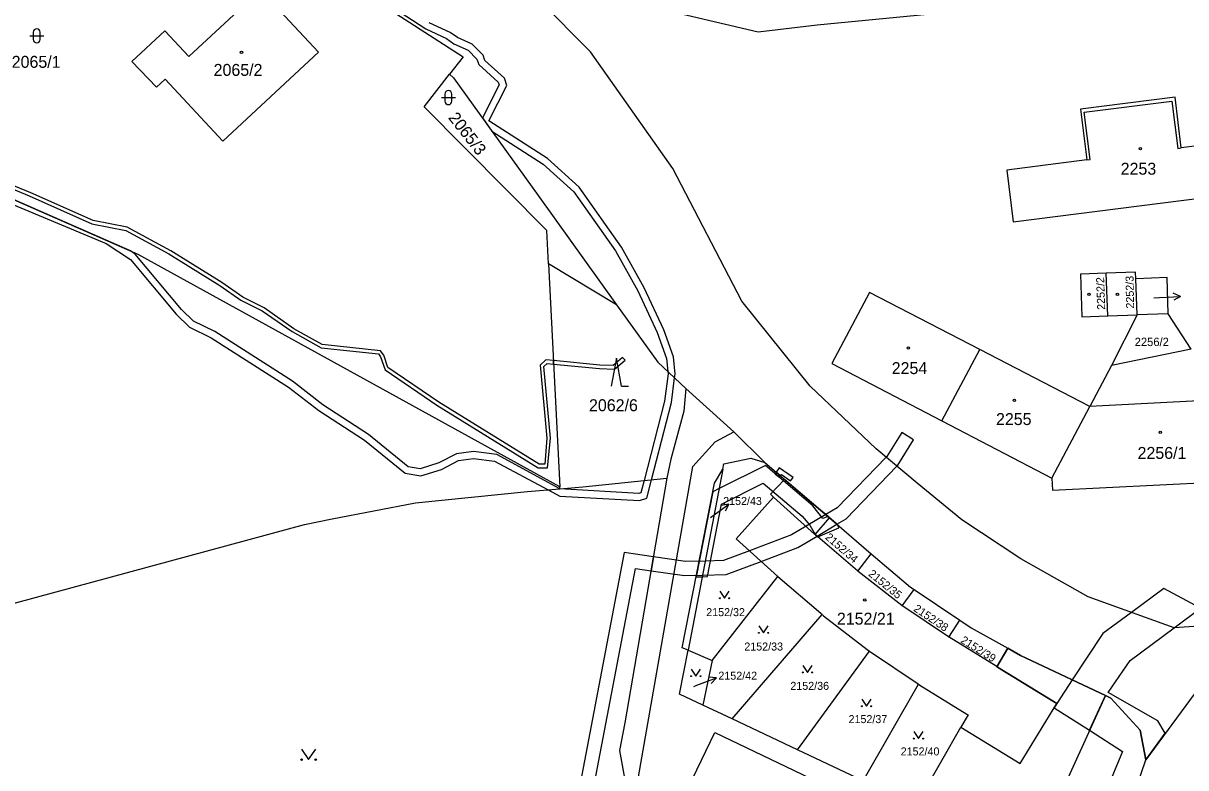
# Model space of a CAD drawing. Extents: x -869103 to -863415, y -1015889 to -1012477.
# Drawn here: x -866069.9 to -865904.5, y -1014619.9 to -1014514 of the extents above; entities that cross this region are included whole.
import ezdxf

# ---------------------------------------------------------------- set-up
doc = ezdxf.new("R2010")
doc.units = 0
for name, color, linetype in [('Hranice parcel', 7, 'Continuous'), ('Parcelní čísla', 7, 'Continuous'), ('Pop  PČ popisy', 7, 'Continuous'), ('Vnitřní kresba', 7, 'Continuous'), ('Věcná břemena k části', 7, 'Continuous'), ('Značky budov', 7, 'Continuous'), ('Značky kultur', 7, 'Continuous')]:
    doc.layers.add(name, color=color, linetype=linetype)

msp = doc.modelspace()

# ---------------------------------------------------------------- linework, layer by layer
at = {"layer": 'Hranice parcel'}
for p, q in [((-866009.24, -1014521.21), (-866008.71, -1014521.73)), ((-865985.49, -1014554.03), (-865995.19, -1014548.22)), ((-865995.19, -1014548.22), (-865993.55, -1014579.96)), ((-865915.61, -1014555.62), (-865915.81, -1014549.54)), ((-865911.42, -1014555.47), (-865911.61, -1014550.34)), ((-865915.61, -1014555.62), (-865911.42, -1014555.47)), ((-865911.42, -1014555.47), (-865915.05, -1014562.66)), ((-865906.99, -1014555.3), (-865911.42, -1014555.47)), ((-865903.73, -1014560.36), (-865906.99, -1014555.3)), ((-865939.2, -1014570.54), (-865933.82, -1014560.39)), ((-865918.16, -1014568.49), (-865933.82, -1014560.39)), ((-865903.73, -1014560.36), (-865915.05, -1014562.66)), ((-865915.05, -1014562.66), (-865918.16, -1014568.49)), ((-865923.55, -1014578.7), (-865918.16, -1014568.49)), ((-865939.2, -1014570.54), (-865923.55, -1014578.7)), ((-865970.36, -1014577.45), (-865975.31, -1014603.21)), ((-865993.54, -1014580.23), (-865993.55, -1014579.96)), ((-865957.24, -1014586.72), (-865955.17, -1014584.37)), ((-865955.17, -1014584.37), (-865949.24, -1014589.49)), ((-865951.17, -1014591.96), (-865949.24, -1014589.49)), ((-865971.9, -1014604.64), (-865962.52, -1014592.7)), ((-865891.37, -1014593.18), (-865910.17, -1014618.78)), ((-865944.84, -1014596.88), (-865943.15, -1014594.55)), ((-865943.15, -1014594.55), (-865936.66, -1014598.91)), ((-865969.04, -1014612.98), (-865956.23, -1014598.1)), ((-865938.21, -1014601.32), (-865936.66, -1014598.91)), ((-865975.31, -1014603.21), (-865971.9, -1014604.64)), ((-865959.75, -1014617.38), (-865949.52, -1014603.31)), ((-865931.4, -1014605.56), (-865929.83, -1014602.92)), ((-865971.9, -1014604.64), (-865973.19, -1014611.01)), ((-865950.4, -1014621.8), (-865942.53, -1014608.03)), ((-865969.04, -1014612.98), (-865973.19, -1014611.01)), ((-865959.75, -1014617.38), (-865969.04, -1014612.98)), ((-865943.64, -1014626.62), (-865936.51, -1014614.15)), ((-865950.4, -1014621.8), (-865959.75, -1014617.38))]:
    msp.add_line(p, q, dxfattribs=at)
for points in [[(-866080.89, -1014473.57), (-866042.3, -1014496.15), (-866007.33, -1014518.77), (-866009.24, -1014521.21)], [(-866003.7, -1014503.36), (-865990.41, -1014508.39), (-865980.11, -1014511.72), (-865965.36, -1014515.17), (-865956.96, -1014514.21), (-865887.75, -1014507.48), (-865827.89, -1014501.63), (-865778.98, -1014499.49)], [(-865942.73, -1014579.44), (-865948.55, -1014574.52), (-865957.92, -1014565.61), (-865967.68, -1014553.52), (-865977.47, -1014534.63), (-865989.2, -1014518.05), (-866003.7, -1014503.36)], [(-866049.75, -1014515.04), (-866046.34, -1014518.71), (-866036.15, -1014509.22), (-866027.88, -1014518.09), (-866041.49, -1014530.77), (-866049.72, -1014521.93), (-866050.93, -1014523.06), (-866054.45, -1014519.41), (-866049.75, -1014515.04)], [(-865995.19, -1014548.22), (-865995.4, -1014543.48), (-866012.84, -1014525.86), (-866009.24, -1014521.21)], [(-866008.71, -1014521.73), (-865996.62, -1014538.48), (-865985.49, -1014554.03)], [(-865993.55, -1014579.96), (-866053.54, -1014546.87), (-866104.98, -1014524.3)], [(-865929.07, -1014542.25), (-865892.83, -1014537.62), (-865893.71, -1014530.27), (-865905.15, -1014531.71), (-865906.02, -1014524.49), (-865919.46, -1014526.19), (-865918.57, -1014533.4), (-865929.97, -1014534.89), (-865929.07, -1014542.25)], [(-865915.81, -1014549.54), (-865919.49, -1014549.68), (-865919.3, -1014555.76), (-865915.61, -1014555.62)], [(-865911.61, -1014550.34), (-865911.65, -1014549.38), (-865915.81, -1014549.54)], [(-865906.99, -1014555.3), (-865907.16, -1014550.17), (-865911.61, -1014550.34)], [(-865933.82, -1014560.39), (-865949.49, -1014552.28), (-865954.84, -1014562.38), (-865939.2, -1014570.54)], [(-865985.49, -1014554.03), (-865979.63, -1014562.21), (-865975.61, -1014565.96)], [(-865975.61, -1014565.96), (-865975.91, -1014569.19), (-865977.79, -1014576.02), (-865978.32, -1014578.7)], [(-865964.41, -1014576.47), (-865968.79, -1014572.12), (-865975.61, -1014565.96)], [(-865975.31, -1014603.21), (-865976.14, -1014602.86), (-865971.57, -1014579.41), (-865970.36, -1014577.45)], [(-865970.36, -1014577.45), (-865970.21, -1014576.67), (-865966.39, -1014575.85), (-865964.41, -1014576.47)], [(-865964.41, -1014576.47), (-865956.46, -1014583.26), (-865955.17, -1014584.37)], [(-865923.55, -1014578.7), (-865923.45, -1014580.43), (-865892.94, -1014578.88), (-865892.87, -1014577.14)], [(-865978.32, -1014578.7), (-865984.29, -1014613.51), (-865985.09, -1014617.46), (-865983.37, -1014626.9), (-865983.85, -1014628.84), (-865988.09, -1014640.53), (-865991.16, -1014645.52), (-865994.24, -1014649.59), (-865996.92, -1014652.49), (-866001.64, -1014656.31), (-866006.03, -1014658.64)], [(-865993.54, -1014580.23), (-865990.31, -1014579.96), (-865978.32, -1014578.7)], [(-866090.45, -1014601.7), (-866029.87, -1014585.29), (-866025.95, -1014584.52), (-866014.11, -1014582.2), (-865998.14, -1014580.62), (-865993.54, -1014580.23)], [(-865927.97, -1014590.17), (-865936.37, -1014584.63), (-865942.73, -1014579.44)], [(-865957.24, -1014586.72), (-865957.31, -1014586.66), (-865963.14, -1014581.4), (-865968.48, -1014587.33), (-865962.52, -1014592.7)], [(-865951.17, -1014591.96), (-865951.21, -1014591.9), (-865957.17, -1014586.77), (-865957.24, -1014586.72)], [(-865949.24, -1014589.49), (-865943.66, -1014594.2), (-865943.15, -1014594.55)], [(-865901.22, -1014599.66), (-865906.16, -1014600), (-865918.39, -1014595.58), (-865927.97, -1014590.17)], [(-865944.84, -1014596.88), (-865944.91, -1014596.82), (-865951.12, -1014592.01), (-865951.17, -1014591.96)], [(-865962.52, -1014592.7), (-865956.44, -1014597.92), (-865956.23, -1014598.1)], [(-865938.21, -1014601.32), (-865938.27, -1014601.28), (-865944.77, -1014596.93), (-865944.84, -1014596.88)], [(-865956.23, -1014598.1), (-865956.03, -1014598.28), (-865949.81, -1014603.11), (-865949.52, -1014603.31)], [(-865936.66, -1014598.91), (-865935.05, -1014600), (-865929.83, -1014602.92)], [(-865931.4, -1014605.56), (-865931.48, -1014605.49), (-865938.15, -1014601.36), (-865938.21, -1014601.32)], [(-865973.19, -1014611.01), (-865976.51, -1014609.44), (-865975.31, -1014603.21)], [(-865949.52, -1014603.31), (-865949.23, -1014603.51), (-865942.72, -1014607.9), (-865942.53, -1014608.03)], [(-865929.83, -1014602.92), (-865928.01, -1014603.94), (-865915.94, -1014609.63)], [(-865936.51, -1014614.15), (-865928.04, -1014619.32), (-865922.86, -1014610.76), (-865931.31, -1014605.63), (-865931.4, -1014605.56)], [(-865942.53, -1014608.03), (-865942.33, -1014608.16), (-865935.65, -1014612.29), (-865935.47, -1014612.4), (-865936.51, -1014614.15)], [(-865915.94, -1014609.63), (-865927.28, -1014634.66), (-865943.64, -1014626.62)], [(-865915.94, -1014609.63), (-865915.15, -1014610), (-865911, -1014614.58), (-865910.17, -1014618.78)], [(-865984.74, -1014669.12), (-865976.62, -1014652.24), (-865982.64, -1014649.28), (-865982.25, -1014648.46), (-865986.67, -1014646.33), (-865982.21, -1014637.09), (-865980.84, -1014637.75), (-865978.63, -1014633.17), (-865979.39, -1014631.37), (-865978.67, -1014629.88), (-865976.8, -1014629.35), (-865974.62, -1014624.8), (-865975.96, -1014624.15), (-865971.51, -1014614.91), (-865959.15, -1014620.86), (-865953.82, -1014623.44), (-865969.02, -1014654.87), (-865973.84, -1014652.53), (-865982.49, -1014670.28)], [(-865949.63, -1014698.3), (-865946.65, -1014693.38), (-865925.29, -1014647.47), (-865911.51, -1014622.68), (-865910.17, -1014618.78)]]:
    msp.add_lwpolyline(points, dxfattribs=at)
at = {"layer": 'Pop  PČ popisy'}
for p, q in [((-865905.24, -1014552.84), (-865906.27, -1014552.4)), ((-865909.03, -1014553.04), (-865908.24, -1014553)), ((-865908.24, -1014553), (-865905.24, -1014552.84)), ((-865905.24, -1014552.84), (-865906.22, -1014553.4)), ((-865971.93, -1014584.18), (-865969.5, -1014582.42)), ((-865969.5, -1014582.42), (-865970.61, -1014582.6)), ((-865969.5, -1014582.42), (-865970.02, -1014583.41)), ((-865972.12, -1014584.31), (-865971.93, -1014584.18)), ((-865974.09, -1014608.19), (-865971.29, -1014607.11)), ((-865971.29, -1014607.11), (-865972.4, -1014607.01)), ((-865971.29, -1014607.11), (-865972.04, -1014607.94)), ((-865974.5, -1014608.35), (-865974.09, -1014608.19))]:
    msp.add_line(p, q, dxfattribs=at)
at = {"layer": 'Vnitřní kresba'}
for p, q in [((-865918.94, -1014526.64), (-865906.48, -1014525.06)), ((-865906.48, -1014525.06), (-865905.63, -1014531.77)), ((-865918.09, -1014533.34), (-865918.94, -1014526.64)), ((-865905.63, -1014531.77), (-865905.15, -1014531.71)), ((-865918.57, -1014533.4), (-865918.09, -1014533.34)), ((-865899.06, -1014567.53), (-865918.16, -1014568.49))]:
    msp.add_line(p, q, dxfattribs=at)
at = {"layer": 'Věcná břemena k části'}
for points in [[(-866051.2, -1014489.68), (-866012.61, -1014514.78), (-866009.68, -1014516.14), (-866008.64, -1014516.88), (-866006.62, -1014517.8), (-866005.36, -1014519.07), (-866005.1, -1014519.84), (-866002.32, -1014522.36), (-866002.2, -1014522.73), (-866004.58, -1014527.45), (-866003.22, -1014529.34), (-865995.93, -1014534), (-865991.58, -1014537.98), (-865985.64, -1014546.37), (-865982.44, -1014552.06), (-865979.69, -1014557.97), (-865978.38, -1014561.66), (-865978.19, -1014563.55), (-865978.16, -1014563.88), (-865978.65, -1014567.75), (-865981.57, -1014579.04), (-865982.02, -1014580.79), (-865982.33, -1014580.89), (-865993.54, -1014580.23), (-866002.53, -1014575.35), (-866005.86, -1014574.9), (-866008.27, -1014575.24), (-866010.8, -1014576.54), (-866013.41, -1014577.36), (-866015.15, -1014577.08), (-866020.77, -1014572.48), (-866027.29, -1014568.28), (-866031.61, -1014564.92), (-866042.65, -1014557.85), (-866045.68, -1014556.38), (-866047.4, -1014554.71), (-866053.97, -1014546.84), (-866054.67, -1014546.37), (-866076.75, -1014536.69)], [(-865995.24, -1014580.37), (-865993.58, -1014581.26), (-865982.21, -1014581.89), (-865981.2, -1014581.57), (-865980.52, -1014578.93), (-865977.67, -1014567.93), (-865977.23, -1014564.45), (-865977.16, -1014563.9), (-865977.4, -1014561.44), (-865978.77, -1014557.59), (-865981.54, -1014551.6), (-865984.8, -1014545.83), (-865990.82, -1014537.32), (-865995.31, -1014533.2), (-866003.67, -1014527.86), (-866001.12, -1014522.81), (-866001.44, -1014521.8), (-866004.24, -1014519.28), (-866004.48, -1014518.53), (-866006.04, -1014516.96), (-866008.14, -1014516), (-866009.18, -1014515.28), (-866012.13, -1014513.9)], [(-866076.53, -1014535.47), (-866069.05, -1014538.54), (-866060.13, -1014542.52), (-866055.32, -1014543.48), (-866049.18, -1014546.78), (-866041.92, -1014551.27), (-866038.94, -1014553.37), (-866035.91, -1014554.91), (-866031.65, -1014557.86), (-866027.53, -1014560.17), (-866019.38, -1014561.03), (-866019.06, -1014561.45), (-866018.43, -1014563.27), (-866011.07, -1014568.3), (-865996.66, -1014577.22), (-865995.31, -1014577.26), (-865994.9, -1014573.03), (-865995.86, -1014562.82), (-865995.37, -1014562.38), (-865994.45, -1014562.47), (-865994.48, -1014561.96), (-865995.55, -1014561.86), (-865996.38, -1014562.62), (-865995.4, -1014573.03), (-865995.71, -1014576.74), (-865996.52, -1014576.72), (-866010.79, -1014567.88), (-866018.01, -1014562.95), (-866018.62, -1014561.21), (-866019.1, -1014560.57), (-866027.39, -1014559.67), (-866031.39, -1014557.44), (-866035.65, -1014554.47), (-866038.68, -1014552.95), (-866041.64, -1014550.85), (-866048.92, -1014546.34), (-866055.14, -1014543), (-866059.97, -1014542.04), (-866068.85, -1014538.08), (-866076.35, -1014535.01)], [(-866076.07, -1014537.8), (-866058.1, -1014545.29), (-866054.65, -1014547.6), (-866048.14, -1014555.39), (-866046.26, -1014557.2), (-866043.15, -1014558.73), (-866032.19, -1014565.74), (-866027.87, -1014569.1), (-866021.35, -1014573.3), (-866015.57, -1014578.02), (-866013.33, -1014578.38), (-866010.42, -1014577.46)], [(-866010.42, -1014577.46), (-866007.97, -1014576.2), (-866005.86, -1014575.9), (-866002.85, -1014576.31), (-865995.24, -1014580.37)], [(-865990.8, -1014633.54), (-865982.79, -1014591.57), (-865980.58, -1014591.89), (-865980.24, -1014589.92), (-865984.39, -1014589.31), (-865992.71, -1014632.9)], [(-865911.51, -1014622.68), (-865910.17, -1014618.78), (-865911, -1014614.58), (-865915.15, -1014610), (-865915.94, -1014609.63), (-865920.65, -1014607.41), (-865922.86, -1014610.76), (-865923.24, -1014611.38), (-865918.19, -1014614.59), (-865913.5, -1014617.61), (-865915.83, -1014623.22)]]:
    msp.add_lwpolyline(points, dxfattribs=at)
for points in [[(-865994.45, -1014562.47), (-865987.93, -1014563.11), (-865985.8, -1014563.18), (-865984.28, -1014561.91), (-865984.62, -1014561.55), (-865985.96, -1014562.68), (-865987.89, -1014562.61), (-865994.48, -1014561.96)], [(-865975.61, -1014565.96), (-865975.91, -1014569.19), (-865977.79, -1014576.02), (-865978.32, -1014578.7), (-865984.29, -1014613.51), (-865985.09, -1014617.46), (-865983.37, -1014626.9), (-865974.62, -1014577.03), (-865971.46, -1014573.56), (-865968.79, -1014572.12)], [(-865945.46, -1014576.85), (-865943.22, -1014573.26), (-865944.92, -1014572.2), (-865947.04, -1014575.61), (-865947.14, -1014575.71), (-865954.1, -1014582.92), (-865955.73, -1014583.89), (-865954.13, -1014585.27), (-865952.84, -1014584.5), (-865945.61, -1014577.01)], [(-865972.53, -1014592.72), (-865970.56, -1014582.39), (-865964.62, -1014579.41), (-865959.06, -1014584.12), (-865958.01, -1014585.41), (-865957.24, -1014586.72), (-865957.17, -1014586.77), (-865956.83, -1014587.06), (-865953.84, -1014585.77), (-865954.02, -1014585.36), (-865955.17, -1014584.37), (-865955.42, -1014584.15), (-865956.13, -1014584.46), (-865957.54, -1014582.64), (-865964.32, -1014576.91), (-865970.89, -1014580.19), (-865971.81, -1014580.66), (-865974.17, -1014592.76), (-865973.3, -1014592.74)], [(-865962.77, -1014577.88), (-865962.21, -1014578.35), (-865962.02, -1014578.18), (-865960.72, -1014579.09), (-865960.37, -1014578.6), (-865962.34, -1014577.22)], [(-865961.58, -1014578.89), (-865963.6, -1014580.99), (-865963.14, -1014581.4), (-865957.31, -1014586.66), (-865957.24, -1014586.72), (-865955.17, -1014584.37), (-865955.73, -1014583.89), (-865956.46, -1014583.26)], [(-865962.41, -1014578.52), (-865962.21, -1014578.35), (-865962.77, -1014577.88), (-865962.92, -1014578.11)], [(-865975.82, -1014592.58), (-865973.26, -1014592.52), (-865969.9, -1014592.44), (-865964.9, -1014590.55), (-865959.71, -1014588.59), (-865957.99, -1014587.57), (-865956.96, -1014586.95), (-865954.13, -1014585.27), (-865955.73, -1014583.89), (-865958.53, -1014585.56), (-865960.59, -1014586.79), (-865966.57, -1014589.05), (-865970.28, -1014590.45), (-865972.87, -1014590.51), (-865975.7, -1014590.58), (-865980.24, -1014589.92), (-865980.58, -1014591.89)], [(-865912.23, -1014597.81), (-865916.3, -1014600.83), (-865920.65, -1014607.41), (-865915.94, -1014609.63), (-865915.15, -1014610), (-865911, -1014614.58), (-865910.17, -1014618.78), (-865907.41, -1014615.02), (-865908.46, -1014613.25), (-865915.55, -1014609.22), (-865912.4, -1014604.65), (-865906.16, -1014600), (-865902.4, -1014597.22), (-865907.62, -1014594.39)], [(-865929.83, -1014602.92), (-865931.4, -1014605.56), (-865931.31, -1014605.63), (-865922.86, -1014610.76), (-865923.24, -1014611.38), (-865918.19, -1014614.59), (-865915.94, -1014609.63), (-865928.01, -1014603.94)]]:
    msp.add_lwpolyline(points, close=True, dxfattribs=at)
at = {"layer": 'Značky budov'}
for centre in [(-866038.85, -1014518.11), (-865910.95, -1014531.81), (-865918.27, -1014552.54), (-865914.22, -1014552.54), (-865943.97, -1014560.2), (-865928.89, -1014567.62), (-865908.13, -1014572.2), (-865950.17, -1014596.04)]:
    msp.add_circle(centre, 0.175, dxfattribs=at)
at = {"layer": 'Značky kultur'}
for p, q in [((-866068.99, -1014515.76), (-866066.99, -1014515.76)), ((-866068.49, -1014515.26), (-866068.49, -1014516.26)), ((-866067.49, -1014516.26), (-866067.49, -1014515.26)), ((-866009.92, -1014524.05), (-866009.92, -1014525.05)), ((-866008.92, -1014525.05), (-866008.92, -1014524.05)), ((-866010.42, -1014524.55), (-866008.42, -1014524.55)), ((-865985.52, -1014561.63), (-865986.27, -1014565.63)), ((-865984.77, -1014565.63), (-865985.52, -1014561.63)), ((-865984.77, -1014565.63), (-865983.77, -1014565.63))]:
    msp.add_line(p, q, dxfattribs=at)
for points in [[(-865970.79, -1014594.8), (-865970.12, -1014595.81), (-865969.45, -1014594.8)], [(-865965.24, -1014599.71), (-865964.57, -1014600.72), (-865963.9, -1014599.71)], [(-865958.99, -1014605.35), (-865958.32, -1014606.36), (-865957.65, -1014605.35)], [(-865974.88, -1014605.88), (-865974.21, -1014606.89), (-865973.54, -1014605.88)], [(-865950.58, -1014610.16), (-865949.91, -1014611.17), (-865949.24, -1014610.16)], [(-865943.2, -1014614.76), (-865942.53, -1014615.77), (-865941.86, -1014614.76)], [(-866030.3, -1014617.27), (-866029.3, -1014618.77), (-866028.3, -1014617.27)]]:
    msp.add_lwpolyline(points, dxfattribs=at)
for centre, radius in [((-865970.79, -1014595.81), 0.067), ((-865969.45, -1014595.81), 0.067), ((-865965.24, -1014600.72), 0.067), ((-865963.9, -1014600.72), 0.067), ((-865974.88, -1014606.89), 0.067), ((-865973.54, -1014606.89), 0.067), ((-865958.99, -1014606.36), 0.067), ((-865957.65, -1014606.36), 0.067), ((-865950.58, -1014611.17), 0.067), ((-865949.24, -1014611.17), 0.067), ((-865943.2, -1014615.77), 0.067), ((-865941.86, -1014615.77), 0.067), ((-866030.3, -1014618.77), 0.1), ((-866028.3, -1014618.77), 0.1)]:
    msp.add_circle(centre, radius, dxfattribs=at)
for centre, start, end in [((-866067.99, -1014515.26), 0, 180), ((-866067.99, -1014516.26), 180, 359.9879), ((-866009.42, -1014524.05), 0, 180), ((-866009.42, -1014525.05), 180, 359.9879)]:
    msp.add_arc(centre, 0.5, start, end, dxfattribs=at)

# ---------------------------------------------------------------- texts
at = {"layer": 'Parcelní čísla'}
for s, height, p in [('2065/1', 1.7, (-866071.55, -1014520.31)), ('2065/2', 1.7, (-866042.82, -1014521.46)), ('2253', 1.7, (-865913.76, -1014535.52)), ('2256/2', 1.19, (-865911.77, -1014559.91)), ('2254', 1.7, (-865946.34, -1014563.9)), ('2062/6', 1.7, (-865989.41, -1014569.18)), ('2255', 1.7, (-865931.5, -1014571.15)), ('2256/1', 1.7, (-865911.36, -1014575.97)), ('2152/43', 1.139, (-865970.32, -1014582.53)), ('2152/32', 1.139, (-865972.73, -1014598.35)), ('2152/21', 1.7, (-865954.14, -1014599.56)), ('2152/33', 1.139, (-865967.31, -1014603.24)), ('2152/42', 1.139, (-865971, -1014607.39)), ('2152/36', 1.139, (-865960.76, -1014608.84)), ('2152/37', 1.139, (-865952.48, -1014613.57)), ('2152/40', 1.139, (-865945.06, -1014618.17))]:
    msp.add_text(s, height=height, dxfattribs=at).set_placement(p)
for s, height, rotation, p in [('2065/3', 1.7, 308, (-866009.51, -1014527.44)), ('2252/2', 1.139, 92, (-865915.96, -1014554.73)), ('2252/3', 1.139, 91, (-865911.85, -1014554.56)), ('2152/34', 1.139, 319, (-865955.9, -1014587.26)), ('2152/35', 1.139, 321, (-865949.75, -1014592.51)), ('2152/38', 1.139, 326, (-865943.33, -1014597.53)), ('2152/39', 1.139, 328, (-865936.64, -1014602.05))]:
    msp.add_text(s, height=height, rotation=rotation, dxfattribs=at).set_placement(p)

doc.saveas('drawing.dxf')
